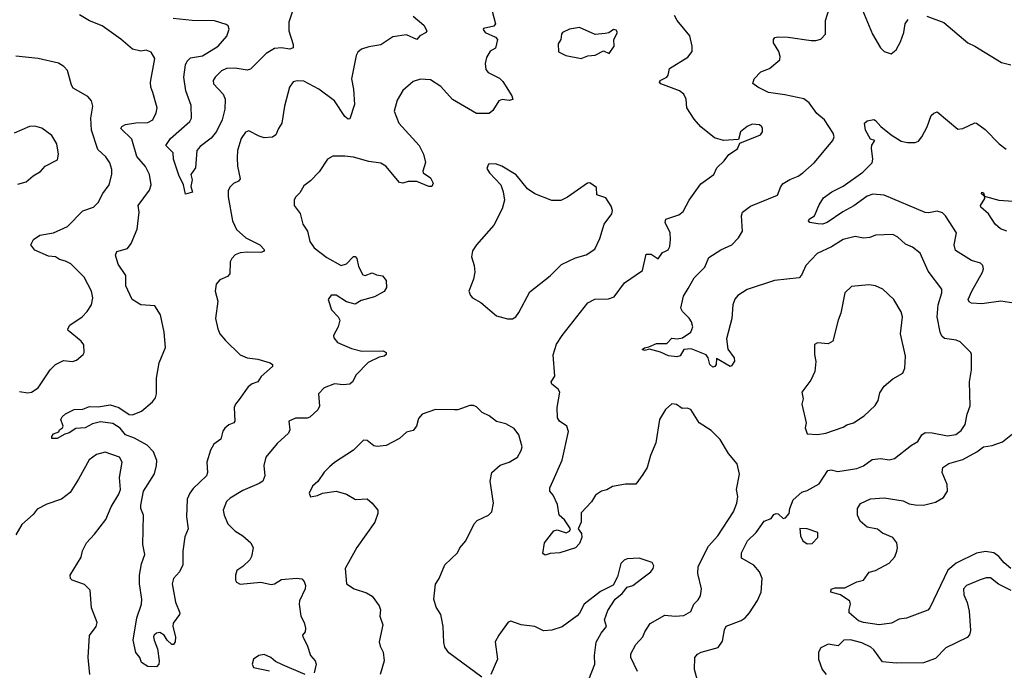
# Model space of a CAD drawing. Extents: x 2133461 to 2293071, y 753526 to 916327.
# Tile 425 of 459: x 2253547 to 2259296, y 892949 to 896750. Entities that reach past the tile are written whole.
import ezdxf

# ---------------------------------------------------------------- set-up
doc = ezdxf.new("R2010")
doc.units = 0

msp = doc.modelspace()

# ---------------------------------------------------------------- linework, layer by layer
at = {"layer": '0CON10XD'}
for points in [[(2255141.9, 896805), (2255118.5, 896735), (2255117.8, 896685), (2255143.8, 896605), (2255143.3, 896585), (2255125, 896578), (2255075, 896586.4), (2255035, 896580.8), (2254985, 896552.1), (2254895, 896461.1), (2254875, 896455.6), (2254805, 896466.7), (2254755, 896465.3), (2254725, 896452), (2254688.5, 896415), (2254676.9, 896395), (2254677.9, 896375), (2254735, 896315.7), (2254746.6, 896285), (2254745, 896227.5), (2254729.2, 896165), (2254695, 896097.1), (2254665, 896056.9), (2254600.4, 896009.6), (2254581.9, 895985), (2254574.2, 895885), (2254546.2, 895845), (2254553.8, 895813.8), (2254545.8, 895775), (2254556.7, 895743.3), (2254515, 895730), (2254504, 895785), (2254475, 895841.2), (2254445.5, 895935), (2254442.6, 895972.6), (2254399.4, 896015), (2254426.4, 896055), (2254539.4, 896155), (2254549.1, 896175), (2254548.9, 896248.9), (2254516.2, 896335), (2254504.7, 896415), (2254515, 896486), (2254525, 896506.7), (2254545, 896526.8), (2254615, 896539.2), (2254705, 896595.5), (2254757, 896653), (2254770, 896695), (2254764.4, 896714.4), (2254752.5, 896722.5), (2254685, 896744), (2254554.7, 896744.7), (2254443.6, 896756.4)], [(2256294.5, 896844.5), (2256324.3, 896725), (2256315, 896711.9), (2256255, 896697.5), (2256252.5, 896692.5), (2256265, 896674.3), (2256325, 896648.5), (2256337.5, 896635), (2256326.1, 896583.9), (2256295, 896566.7), (2256271.7, 896528.3), (2256264.2, 896494.2), (2256268.3, 896458.3), (2256282.4, 896442.4), (2256347.6, 896407.6), (2256368.3, 896388.3), (2256420, 896305), (2256427, 896283), (2256405, 896277.5), (2256365, 896283.3), (2256345, 896276.7), (2256310.5, 896219.5), (2256288.7, 896201.3), (2256215, 896201.5), (2256075, 896283.6), (2256005, 896359.1), (2255945, 896398.6), (2255887.7, 896402.3), (2255845, 896388.8), (2255783.4, 896336.6), (2255750.6, 896279.4), (2255733.1, 896215), (2255760.6, 896145), (2255880, 896015), (2255904.4, 895964.4), (2255916.2, 895915), (2255901.2, 895865), (2255903.3, 895855), (2255945.5, 895825.5), (2255960.8, 895795), (2255953.9, 895776.1), (2255935, 895775.8), (2255865, 895804), (2255815, 895804), (2255785, 895795.7), (2255765, 895799.2), (2255684.4, 895895), (2255655, 895910.9), (2255585, 895921.2), (2255495, 895946.4), (2255445, 895952.9), (2255375, 895952), (2255344.4, 895935.6), (2255295, 895861.2), (2255245, 895808.8), (2255205, 895780), (2255182.3, 895737.7), (2255157.7, 895712.3), (2255150, 895695), (2255148.8, 895665), (2255185, 895617.5), (2255200, 895555), (2255227.5, 895515), (2255241.9, 895455), (2255266.4, 895416.4), (2255341.1, 895361.1), (2255423.2, 895313.2), (2255455, 895324.4), (2255495.7, 895365.7), (2255505, 895365.7), (2255514.5, 895354.5), (2255525, 895308.8), (2255550.5, 895260.5), (2255565, 895256.2), (2255605, 895271.2), (2255629.5, 895259.5), (2255665, 895253.8), (2255685.8, 895225.8), (2255688.6, 895185), (2255675, 895162.9), (2255618.7, 895131.3), (2255541.2, 895108.8), (2255505, 895088.8), (2255455, 895102.5), (2255395, 895140), (2255365, 895140), (2255347.5, 895115), (2255366.7, 895055), (2255406.7, 895015), (2255416.2, 894995), (2255406.2, 894955), (2255380, 894905), (2255381.2, 894891.2), (2255402.5, 894865), (2255485, 894830), (2255545, 894814.4), (2255670, 894815), (2255686.7, 894805), (2255686.7, 894795), (2255675.9, 894784.1), (2255645, 894778.8), (2255581.7, 894748.3), (2255510.8, 894675), (2255490, 894635), (2255475, 894621.2), (2255435, 894617.1), (2255385, 894623.3), (2255325, 894600), (2255292, 894565), (2255297.3, 894492.7), (2255288.3, 894471.7), (2255241.2, 894428.8), (2255225, 894422), (2255157.3, 894422.7), (2255117.5, 894405), (2255124, 894355), (2255116, 894335), (2255050, 894275), (2254983.8, 894195), (2254971.9, 894145), (2254977.8, 894085), (2254965.7, 894055), (2254945, 894040), (2254849.4, 894000.6), (2254775, 893954.3), (2254754.3, 893935), (2254734.2, 893885), (2254740, 893855), (2254762, 893805), (2254803.2, 893763.2), (2254848.8, 893735), (2254896.2, 893695), (2254910, 893665), (2254901.2, 893615), (2254890, 893595), (2254850, 893555), (2254815, 893532.5), (2254806.2, 893505), (2254806.7, 893475), (2254813.3, 893465), (2254835, 893452.9), (2254954.4, 893464.4), (2255015, 893450.6), (2255034.5, 893455.5), (2255075, 893480), (2255162.6, 893487.4), (2255195, 893483.8), (2255208.6, 893468.6), (2255216.2, 893445), (2255213.8, 893425), (2255180, 893355), (2255178, 893335), (2255188, 893265), (2255207.7, 893227.7), (2255216, 893195), (2255213.3, 893175), (2255197.5, 893155), (2255200, 893145), (2255225.9, 893095.9), (2255245.8, 893035), (2255271.2, 893005), (2255278.8, 892985), (2255266.2, 892935)], [(2257517, 892847), (2257488, 892955), (2257488.8, 893025), (2257505, 893043.8), (2257526.7, 893055), (2257625, 893082), (2257650.9, 893119.1), (2257662.5, 893185), (2257672.3, 893207.7), (2257759.2, 893240.8), (2257783.4, 893256.6), (2257808.6, 893285), (2257855, 893358), (2257876.9, 893405), (2257882.5, 893485), (2257866.7, 893525), (2257833.6, 893563.6), (2257761.2, 893605), (2257761.9, 893635), (2257797.5, 893705), (2257848.1, 893755), (2257895, 893820), (2257935, 893836.7), (2257950.8, 893859.2), (2257963.8, 893866.2), (2257975, 893863.8), (2258005, 893836.7), (2258019.5, 893840.5), (2258040, 893865), (2258043.8, 893895), (2258064.3, 893945.7), (2258115, 893989.4), (2258145, 893999.4), (2258215, 894038), (2258265, 894117.5), (2258285, 894120), (2258325, 894110.5), (2258435, 894128.5), (2258475, 894143.1), (2258525, 894180.6), (2258575, 894186.9), (2258625, 894178.5), (2258655, 894186.4), (2258755, 894264.5), (2258790.8, 894285), (2258815.7, 894325), (2258835, 894338.1), (2258875, 894336.7), (2258965, 894318.2), (2259012.8, 894327.2), (2259045, 894350.8), (2259067.5, 894385), (2259078.6, 894445), (2259097.1, 894495), (2259092.7, 894635), (2259105.5, 894705), (2259104.2, 894794.2), (2259101.2, 894805), (2259037.9, 894867.9), (2259015, 894878.6), (2258947, 894887), (2258931.3, 894901.3), (2258921.1, 894925), (2258904.7, 895015), (2258910.3, 895085), (2258932.2, 895155), (2258930.8, 895175), (2258851.5, 895281.5), (2258805, 895385.8), (2258761.2, 895421.2), (2258719.1, 895439.1), (2258675, 895479.2), (2258645, 895495.8), (2258545, 895492), (2258511.9, 895478.1), (2258475, 895474.4), (2258425, 895484.4), (2258355, 895465.5), (2258287.6, 895422.4), (2258204.4, 895385), (2258138.1, 895315), (2258112.3, 895257.7), (2258097.9, 895242.1), (2257955, 895226.9), (2257795, 895173.1), (2257741.3, 895138.7), (2257722.4, 895117.6), (2257710.9, 895085), (2257704.6, 895005), (2257673.5, 894885), (2257681.5, 894825), (2257718, 894775), (2257720, 894755), (2257703, 894727), (2257695, 894723.3), (2257615, 894770), (2257613.3, 894735), (2257606.4, 894723.6), (2257595, 894720), (2257576.7, 894735), (2257567.5, 894775), (2257555, 894792.5), (2257468.1, 894828.1), (2257425, 894823.3), (2257403.1, 894786.9), (2257385, 894781.1), (2257335, 894786.5), (2257288.3, 894808.3), (2257225, 894824.4), (2257195, 894817.5), (2257182.5, 894822.5), (2257195, 894834), (2257221.3, 894838.7), (2257265, 894858.6), (2257325, 894859.3), (2257355, 894889.2), (2257385.3, 894885.3), (2257418, 894892), (2257465.9, 894925), (2257476.7, 894955), (2257470.3, 894985), (2257456.7, 895006.7), (2257416.5, 895045), (2257406.7, 895065), (2257423.3, 895135), (2257450.9, 895179.1), (2257485, 895242.9), (2257548.1, 895305), (2257570.1, 895359.9), (2257640.8, 895405), (2257705, 895434.6), (2257744.7, 895475.3), (2257766.9, 895515), (2257760.8, 895605), (2257768, 895625), (2257815, 895661.1), (2257972, 895725), (2257991.9, 895775), (2258006, 895794), (2258043.1, 895816.9), (2258092.5, 895835), (2258120, 895855), (2258185.4, 895914.6), (2258295.8, 896045), (2258302.5, 896065), (2258297.6, 896087.6), (2258245.6, 896165), (2258201.5, 896201.5), (2258157.8, 896265), (2258125, 896287.3), (2258015, 896310.7), (2257918.8, 896325), (2257856.2, 896355), (2257827, 896377), (2257836.2, 896405), (2257874, 896445), (2257925, 896465.7), (2257985.8, 896515), (2257987.5, 896535), (2257979.2, 896565), (2257948, 896615), (2257949.2, 896635), (2257956.7, 896645), (2257975, 896650.6), (2258035, 896647.9), (2258168.3, 896628.3), (2258195, 896627.5), (2258224.2, 896635.8), (2258252.5, 896665), (2258252, 896745), (2258278, 896825)], [(2258467.5, 896805), (2258526.2, 896665), (2258573.8, 896585), (2258595, 896563.8), (2258635, 896550), (2258665, 896573.3), (2258690.3, 896619.7), (2258709.2, 896675), (2258718, 896725), (2258735, 896751.2)], [(2255845, 896771.2), (2255907.4, 896717.4), (2255923.3, 896685), (2255920, 896675), (2255883.3, 896655), (2255866.1, 896633.9), (2255805, 896660.6), (2255725, 896650.6), (2255655, 896603.3), (2255585, 896592.2), (2255542.6, 896577.4), (2255520.7, 896559.3), (2255510.7, 896540.7), (2255484.4, 896405), (2255496.5, 896345), (2255502.1, 896255), (2255475, 896170), (2255465, 896168.1), (2255445, 896184.4), (2255385, 896275.4), (2255293.1, 896345), (2255205, 896390.5), (2255166.9, 896393.1), (2255143.4, 896386.6), (2255121.4, 896355), (2255092.2, 896245), (2255076.9, 896145), (2255057.5, 896115), (2255043.1, 896076.9), (2255023.9, 896063.9), (2254975, 896060), (2254945, 896068.8), (2254885, 896100), (2254865, 896092.5), (2254840, 896055), (2254819.2, 895985), (2254817, 895943), (2254819.4, 895895), (2254835, 895820), (2254824.2, 895805.8), (2254795, 895792.9), (2254775, 895774), (2254765, 895752.5), (2254764.1, 895715), (2254789.5, 895575), (2254812.2, 895525), (2254867.1, 895475), (2254949.2, 895435), (2254976.2, 895405), (2254970, 895395), (2254955, 895390), (2254875, 895392.7), (2254835, 895387.1), (2254805, 895375.5), (2254785.5, 895355), (2254776.5, 895335), (2254774.2, 895265), (2254759.4, 895250.6), (2254715, 895230), (2254694.6, 895205.4), (2254689.1, 895165), (2254703.5, 895105), (2254690, 895005), (2254702.9, 894945), (2254715.6, 894915.6), (2254747.8, 894875), (2254835, 894792.5), (2254875, 894775.5), (2254936.6, 894766.6), (2255010, 894745), (2255022.5, 894735), (2255022.5, 894725), (2254956, 894665), (2254938, 894635), (2254905, 894623.1), (2254880.8, 894605), (2254828.2, 894531.8), (2254806.9, 894505), (2254800, 894485), (2254803.8, 894405), (2254796.7, 894395), (2254767.5, 894382.5), (2254745.4, 894364.6), (2254733.8, 894346.2), (2254720.9, 894299.1), (2254680.2, 894269.8), (2254660, 894235), (2254639.1, 894165), (2254643.3, 894105), (2254637.8, 894085), (2254559.2, 894010.8), (2254540, 893985), (2254525, 893950), (2254520, 893845), (2254530, 893775), (2254511.1, 893728.9), (2254498.9, 893645), (2254498.5, 893565), (2254480.6, 893525), (2254445.6, 893485), (2254436.7, 893455), (2254457.2, 893347.2), (2254481.2, 893285), (2254480, 893275), (2254442, 893225), (2254440.8, 893205), (2254457.1, 893145), (2254453.9, 893116.1), (2254445, 893100), (2254435, 893100), (2254407.5, 893125), (2254390, 893155), (2254365, 893170), (2254345, 893166.7), (2254332.5, 893155), (2254327.5, 893145), (2254331.2, 893125), (2254351.2, 893075), (2254362, 893005), (2254358.8, 892985), (2254345, 892970), (2254295, 892972.5), (2254257.5, 892995), (2254247.5, 893025), (2254225, 893052.5), (2254209.4, 893125), (2254230.8, 893255), (2254258.2, 893335), (2254260.5, 893365), (2254246.9, 893455), (2254245.7, 893504.3), (2254258.3, 893571.7), (2254278.1, 893625), (2254266.2, 893685), (2254268.8, 893855), (2254253.9, 893893.9), (2254254.2, 893915), (2254270, 893995), (2254333, 894097), (2254346.5, 894145), (2254346.7, 894175), (2254327.5, 894225), (2254291.8, 894265), (2254216.3, 894306.3), (2254164.8, 894324.8), (2254133, 894363), (2254091.5, 894391.5), (2254018.9, 894401.1), (2253971.7, 894388.3), (2253928.8, 894365), (2253875, 894361.5), (2253835, 894335.8), (2253810.3, 894329.7), (2253765, 894303.5), (2253734, 894304), (2253733.8, 894315), (2253745, 894331.2), (2253775, 894342.5), (2253780, 894355), (2253797.5, 894365), (2253800, 894375), (2253786.7, 894415), (2253795, 894430), (2253815, 894446.7), (2253865, 894472), (2253915, 894475.7), (2253955, 894489.5), (2254005, 894488.9), (2254075, 894499.5), (2254125, 894484.4), (2254185, 894443.3), (2254205, 894441.1), (2254257.2, 894462.8), (2254322.8, 894517.2), (2254339.3, 894540.7), (2254346.2, 894563.8), (2254346.5, 894655), (2254361.9, 894745), (2254398.8, 894835), (2254390.5, 894925), (2254368.2, 895025), (2254335, 895079.2), (2254255, 895084.3), (2254204, 895115), (2254167.1, 895195), (2254165.8, 895255), (2254122, 895322), (2254105.8, 895375), (2254113.4, 895396.6), (2254175.7, 895414.3), (2254197.9, 895442.1), (2254233, 895527), (2254244.3, 895625), (2254239.4, 895665), (2254304.4, 895755), (2254314.3, 895785), (2254305.5, 895845), (2254281.4, 895891.4), (2254229.8, 895949.8), (2254202.3, 896052.3), (2254138.1, 896115), (2254143.5, 896126.5), (2254165, 896136.8), (2254225, 896147.1), (2254295, 896150), (2254324.2, 896165), (2254343.1, 896205), (2254348.9, 896235), (2254324.6, 896324.6), (2254313.1, 896355), (2254310, 896385), (2254336.1, 896523.9), (2254315, 896560), (2254285, 896572.5), (2254255, 896566.2), (2254205, 896577.5), (2254136.9, 896636.9), (2254028.6, 896715), (2253955, 896743.8), (2253895, 896778.5)], [(2257155, 892942.9), (2257116.2, 893025), (2257116.2, 893045), (2257145, 893100), (2257186, 893144), (2257197.8, 893175), (2257227.7, 893222.3), (2257315, 893271.4), (2257374.2, 893265.8), (2257425, 893270), (2257465, 893293.1), (2257482.7, 893335), (2257509.2, 893360.8), (2257522.5, 893385), (2257529.1, 893425), (2257507.5, 893515), (2257508.2, 893555), (2257569.2, 893675), (2257622.9, 893735), (2257715.4, 893875), (2257734.5, 893925), (2257739.4, 893965), (2257732.5, 894005), (2257749.3, 894095), (2257736.3, 894156.4), (2257685.8, 894215.8), (2257636.9, 894296.9), (2257585, 894349.4), (2257514.2, 894395), (2257465, 894472), (2257445, 894480), (2257415, 894479.2), (2257381.7, 894501.7), (2257355, 894506), (2257317.6, 894472.4), (2257282.9, 894415), (2257262.3, 894277.7), (2257230, 894205), (2257210, 894135), (2257186.1, 894093.9), (2257143.9, 894036.1), (2257084.2, 894035.8), (2257007.7, 894022.3), (2256975, 894003.8), (2256945, 893996.7), (2256908.3, 893971.7), (2256885, 893933.3), (2256825, 893870), (2256825.8, 893815), (2256808.8, 893775), (2256827.7, 893747.7), (2256830, 893725), (2256815, 893690), (2256792.5, 893665), (2256700, 893635), (2256645, 893632.5), (2256615, 893622.5), (2256602.5, 893632.5), (2256612, 893695), (2256665, 893763.8), (2256685, 893770.8), (2256737.3, 893752.7), (2256757.7, 893762.3), (2256763.3, 893775), (2256728.1, 893828.1), (2256696.4, 893856.4), (2256687.3, 893917.3), (2256662, 893972), (2256643.3, 893995), (2256642, 894015), (2256661.7, 894058.3), (2256715, 894176.2), (2256750.8, 894345), (2256741.1, 894375), (2256699.4, 894405), (2256687.3, 894425), (2256686.2, 894483.8), (2256701.2, 894575), (2256691.7, 894591.7), (2256655, 894620), (2256650, 894635), (2256671.7, 894668.3), (2256661.7, 894791.7), (2256682.2, 894855), (2256714.6, 894905.4), (2256865, 895096), (2256905, 895117.1), (2256985, 895118.6), (2257018.7, 895131.3), (2257077.8, 895212.2), (2257184.2, 895285), (2257205, 895380), (2257235, 895381.2), (2257275, 895352.5), (2257300.5, 895389.5), (2257315, 895396.2), (2257333.9, 895406.1), (2257343.8, 895425), (2257347.5, 895465), (2257345.5, 895505.5), (2257316.7, 895565), (2257319.2, 895585), (2257395, 895610.8), (2257420.9, 895629.1), (2257455.6, 895695), (2257525, 895790.6), (2257600, 895845), (2257618, 895885), (2257660, 895925), (2257687, 895963), (2257737.5, 895995), (2257751.7, 896028.3), (2257872.3, 896077.7), (2257883.8, 896095), (2257883.6, 896113.6), (2257880, 896125), (2257865.9, 896135.9), (2257825, 896140), (2257794.2, 896125.8), (2257756.7, 896095), (2257745, 896050), (2257656.4, 896043.6), (2257605, 896060), (2257524, 896125), (2257485, 896168.8), (2257442.5, 896235), (2257438.5, 896285), (2257424.3, 896315), (2257398.8, 896335), (2257290, 896375), (2257283.3, 896385), (2257286.7, 896395), (2257325, 896414), (2257333.8, 896425), (2257341.2, 896465), (2257449.1, 896530.9), (2257473.8, 896565), (2257474, 896595), (2257460, 896655), (2257385.7, 896745), (2257371.2, 896775)], [(2258845, 896771.2), (2258943.6, 896733.6), (2259082.5, 896615), (2259125, 896596.2), (2259280.3, 896500.3), (2259335, 896486)], [(2256825, 896524.2), (2256865, 896538.8), (2256906.4, 896543.6), (2256955, 896567.5), (2256988.3, 896551.7), (2257017.5, 896595), (2257016.7, 896635), (2257036.7, 896675), (2257029.3, 896689.3), (2257015, 896693.3), (2256986.2, 896673.8), (2256965, 896668.8), (2256906.4, 896663.6), (2256815, 896704), (2256757.5, 896695), (2256716.7, 896675), (2256710, 896665), (2256707.5, 896635), (2256691.7, 896608.3), (2256693.1, 896563.1), (2256735, 896540.8), (2256825, 896524.2)], [(2253545, 894577.5), (2253595, 894570), (2253615, 894574), (2253655, 894598.8), (2253724.2, 894705), (2253755, 894736.2), (2253801.7, 894758.3), (2253855, 894752.5), (2253878.3, 894761.7), (2253916.7, 894795), (2253923.3, 894805), (2253920.7, 894850.7), (2253905, 894872.5), (2253830, 894935), (2253827.5, 894945), (2253840, 894965), (2253910.8, 895015), (2253940, 895045), (2253966, 895085), (2253974.4, 895125), (2253965.6, 895165), (2253922.9, 895245), (2253845, 895322.9), (2253815, 895339.4), (2253778.5, 895348.5), (2253755, 895364.3), (2253715, 895367.7), (2253635, 895404.4), (2253612.5, 895435), (2253627.5, 895465), (2253665, 895491.4), (2253745, 895505.6), (2253825, 895541.9), (2253915, 895633.8), (2253976.7, 895655), (2254005, 895681.2), (2254031.9, 895735), (2254069.4, 895785), (2254085.6, 895845), (2254085.6, 895874.4), (2254073.8, 895913.8), (2254049.6, 895949.6), (2254002.1, 895992.1), (2253965.3, 896105), (2253962.8, 896175), (2253974.5, 896245), (2253966.3, 896276.3), (2253945, 896300.8), (2253859.1, 896349.1), (2253848.3, 896368.3), (2253825, 896452.5), (2253805, 896476.7), (2253772.5, 896495), (2253655, 896523.8), (2253525, 896536)], [(2259352.5, 895095), (2259276.2, 895106.2), (2259165, 895091.1), (2259105, 895094.4), (2259091.8, 895101.8), (2259085.8, 895115), (2259107.1, 895165), (2259168.6, 895275), (2259174.2, 895295), (2259171.2, 895315), (2259158.1, 895328.1), (2259105, 895342.9), (2259011.5, 895401.5), (2259003.6, 895435), (2259018.1, 895505), (2258952.2, 895605), (2258935, 895621.1), (2258905, 895631.5), (2258855, 895621.5), (2258835, 895623.6), (2258595.7, 895725.7), (2258528.7, 895731.3), (2258495, 895720), (2258418.3, 895661.7), (2258353, 895627), (2258261.4, 895565), (2258235, 895556.4), (2258207.1, 895557.1), (2258160, 895565), (2258153.3, 895575), (2258157.5, 895585), (2258187.5, 895605), (2258215, 895667.5), (2258241.4, 895708.6), (2258288.6, 895745), (2258355, 895778.2), (2258469.8, 895860.2), (2258525.5, 895914.5), (2258528.5, 895935), (2258520.8, 895999.2), (2258523.4, 896016.6), (2258540, 896045), (2258515, 896051.2), (2258485, 896103.8), (2258480.8, 896145), (2258495, 896158.8), (2258534, 896166), (2258545, 896162), (2258575, 896126.2), (2258635, 896077.5), (2258695, 896040.8), (2258731.7, 896031.7), (2258775, 896032.5), (2258795, 896041.2), (2258814.2, 896065), (2258846.7, 896125), (2258870, 896190), (2258885, 896204), (2258905, 896211.2), (2259025, 896111.2), (2259055, 896114.2), (2259125, 896148), (2259135, 896146), (2259185, 896108), (2259266, 896025), (2259307, 895993)], [(2253535, 895789.2), (2253585, 895802), (2253625, 895838.8), (2253667.4, 895862.6), (2253696.2, 895895), (2253768.3, 895931.7), (2253774, 895965), (2253764, 896025), (2253735, 896073.3), (2253675, 896116), (2253635, 896128), (2253604.2, 896125.8), (2253515, 896087.5)], [(2256425, 895002), (2256443.8, 895015), (2256460.9, 895039.1), (2256525, 895160), (2256645, 895254.2), (2256710.8, 895319.2), (2256792, 895358), (2256855, 895377.1), (2256905, 895410), (2256935, 895472.5), (2256958.8, 895555), (2257003.8, 895615), (2257008, 895635), (2257001.2, 895661.2), (2256970, 895710), (2256916.7, 895726.7), (2256915, 895770), (2256876.4, 895796.4), (2256862.5, 895795), (2256746.3, 895713.7), (2256706.2, 895693.8), (2256655, 895694.4), (2256555, 895732.9), (2256511.1, 895761.1), (2256445, 895843.3), (2256362.5, 895895), (2256325, 895908.8), (2256285, 895906.7), (2256275, 895880), (2256290, 895855), (2256355.9, 895785.9), (2256370.8, 895745), (2256377.5, 895695), (2256364.2, 895645), (2256315, 895550), (2256213.3, 895435), (2256190.5, 895399.5), (2256184.1, 895364.1), (2256200, 895315), (2256204, 895275), (2256195.8, 895235), (2256170, 895165), (2256178.3, 895138.3), (2256190, 895125), (2256238.8, 895098.8), (2256330.3, 895020.3), (2256395, 895002), (2256425, 895002)], [(2259311.2, 895515), (2259275, 895529.2), (2259243.1, 895555), (2259204.2, 895615), (2259160, 895655), (2259157.5, 895665), (2259182.5, 895705), (2259180, 895720), (2259162.3, 895732.3), (2259165, 895742.5), (2259175, 895738.8), (2259180, 895720), (2259186.7, 895716.7), (2259265, 895695.8), (2259405, 895685.6)], [(2258205, 894326.7), (2258255, 894334), (2258355, 894368.8), (2258376.1, 894383.9), (2258415, 894394.2), (2258478.8, 894435), (2258543.2, 894496.8), (2258559.2, 894525), (2258570.5, 894569.5), (2258595, 894608.8), (2258645, 894651.2), (2258704.1, 894685.9), (2258716.1, 894713.9), (2258718.6, 894785), (2258691.1, 894915), (2258702.5, 895015), (2258695, 895042.5), (2258650.8, 895115), (2258586.7, 895175), (2258544.5, 895194.5), (2258505, 895201.1), (2258405, 895190.8), (2258366, 895155), (2258342.5, 895035), (2258325.7, 894995), (2258295, 894872.5), (2258267, 894857), (2258205, 894862.5), (2258188.3, 894851.7), (2258187.5, 894795), (2258196.1, 894753.9), (2258190.8, 894695), (2258166, 894645), (2258113.8, 894575), (2258122, 894535), (2258114.2, 894505), (2258140, 894395), (2258133.3, 894365), (2258145, 894330), (2258205, 894326.7)], [(2256245, 892908.8), (2256052.2, 893052.2), (2256029.4, 893085), (2256022.7, 893112.7), (2256019.5, 893205), (2256010.5, 893255), (2256005, 893276.2), (2255978.9, 893318.9), (2255965.6, 893365), (2255975, 893453.3), (2255995.6, 893485), (2256028.9, 893565), (2256102.9, 893635), (2256117.5, 893665), (2256152, 893705), (2256200.8, 893805), (2256218.8, 893825), (2256285, 893856.2), (2256303.3, 893875), (2256312.9, 893925), (2256294.3, 894055), (2256303.8, 894105), (2256351.7, 894148.3), (2256405, 894166), (2256453.3, 894195), (2256475.8, 894234.2), (2256480, 894255), (2256462, 894325), (2256435, 894361.2), (2256385, 894389.2), (2256331.9, 894401.9), (2256287.5, 894435), (2256247.5, 894455), (2256215, 894487.5), (2256196.4, 894496.4), (2256175, 894496.7), (2256105, 894471.2), (2256085, 894470), (2255975, 894472), (2255897.5, 894445), (2255875, 894420), (2255864, 894375), (2255845, 894350), (2255805, 894340), (2255765, 894304), (2255687.3, 894262.7), (2255635, 894256.2), (2255615, 894261.2), (2255575, 894291.2), (2255555, 894293.3), (2255496.7, 894235), (2255385, 894163.3), (2255355, 894137.5), (2255325, 894106.7), (2255287.9, 894052.1), (2255255.9, 894024.1), (2255237.5, 893985), (2255245, 893963.3), (2255285, 893970.8), (2255315.7, 893984.3), (2255395, 893995.6), (2255455, 893977.8), (2255507, 893947), (2255575, 893951.2), (2255605, 893926.7), (2255638, 893885), (2255638.8, 893865), (2255620, 893815), (2255515, 893666.2), (2255485.8, 893615), (2255447.5, 893545), (2255454.2, 893455), (2255500, 893425), (2255571.7, 893401.7), (2255605, 893383.3), (2255646.1, 893326.1), (2255653, 893303), (2255650, 893265), (2255667.5, 893215), (2255646, 893115), (2255651.2, 893091.2), (2255670, 893055), (2255676, 893005), (2255652.5, 892925)], [(2259334, 893545), (2259295, 893576.9), (2259264.7, 893614.7), (2259235, 893635.5), (2259186.3, 893643.7), (2259135, 893632.9), (2259015, 893575.3), (2258966.9, 893535), (2258862, 893315), (2258849.1, 893300.9), (2258725, 893253.3), (2258681.9, 893248.1), (2258637.5, 893225), (2258565, 893214.5), (2258475, 893227.9), (2258445, 893239.1), (2258391.2, 893285), (2258390, 893305), (2258398.6, 893335), (2258394.2, 893354.2), (2258340.7, 893390.7), (2258283.8, 893405), (2258285, 893422.5), (2258309.2, 893430.8), (2258365, 893430.8), (2258435, 893465.8), (2258474.2, 893475.8), (2258506.4, 893523.6), (2258545, 893533.3), (2258623.3, 893575), (2258657, 893613), (2258668, 893645), (2258672, 893665), (2258668, 893695), (2258645.6, 893725.6), (2258585, 893751.2), (2258555, 893773.3), (2258495, 893786.2), (2258455, 893820), (2258440, 893855), (2258438.8, 893895), (2258456.1, 893923.9), (2258515, 893952), (2258595, 893957.8), (2258705, 893940), (2258741.7, 893921.7), (2258775, 893915.6), (2258825, 893914.3), (2258895, 893931.8), (2258941.5, 893958.5), (2258965.5, 893995), (2258963.3, 894035), (2258933.1, 894105), (2258937.5, 894135), (2258972.4, 894157.6), (2259055, 894180), (2259135.5, 894225), (2259175, 894254.6), (2259225, 894262.5), (2259285, 894284.7), (2259345, 894331.1)], [(2253957.1, 892925), (2253945.6, 893025), (2253955, 893152.5), (2253992.5, 893205), (2253998.3, 893228.3), (2253965.6, 893315), (2253957.4, 893417.4), (2253925, 893450), (2253853.8, 893475), (2253844.2, 893485), (2253842.2, 893505), (2253905, 893610), (2253912.6, 893647.4), (2253935.8, 893695), (2253984.3, 893745), (2254050.2, 893829.8), (2254080.9, 893905), (2254125, 893978), (2254134.5, 894005), (2254130, 894075), (2254145.7, 894165), (2254130, 894195), (2254045, 894222.9), (2253995, 894210), (2253951.4, 894178.6), (2253890.9, 894065), (2253841.1, 893988.9), (2253790.3, 893949.7), (2253705, 893920), (2253649.4, 893890.6), (2253625, 893858.8), (2253559.7, 893800.3), (2253525, 893741.2)], [(2258145, 893687.5), (2258175, 893689.2), (2258208, 893725), (2258206.7, 893755), (2258145, 893776.7), (2258101.7, 893778.3), (2258106.2, 893735), (2258120.8, 893705), (2258145, 893687.5)], [(2256870, 892895), (2256904.4, 892985.6), (2256902.9, 893035), (2256913.8, 893113.8), (2256943, 893167), (2256973.8, 893205), (2256962.5, 893245), (2256981.9, 893298.1), (2257024.2, 893365.8), (2257065, 893398.8), (2257094.1, 893435.9), (2257127.5, 893445), (2257185, 893488.8), (2257232.5, 893525), (2257246.7, 893545), (2257249.3, 893559.3), (2257239.3, 893579.3), (2257163.6, 893603.6), (2257095, 893600), (2257076.4, 893593.6), (2257056.4, 893573.6), (2257036.7, 893495), (2257013, 893447), (2256939.3, 893410.7), (2256843.3, 893335), (2256816.6, 893283.4), (2256802.1, 893267.9), (2256715, 893204.3), (2256655, 893183.3), (2256605, 893180), (2256555, 893205.6), (2256475, 893214.4), (2256415, 893236.2), (2256399.5, 893230.5), (2256344, 893155), (2256324, 893115), (2256336, 893015), (2256298.8, 892925)], [(2259335.6, 893415), (2259262.6, 893452.6), (2259215, 893488.8), (2259190.5, 893490.5), (2259155, 893478.8), (2259075, 893445.6), (2259057.8, 893425), (2259059.8, 893389.8), (2259080, 893345), (2259091.1, 893295), (2259098.7, 893181.3), (2259093.5, 893156.5), (2259079.2, 893140.8), (2258955, 893080), (2258895, 893018.1), (2258825, 892992.2), (2258665, 892991.1), (2258585, 892998.8), (2258535, 893069.2), (2258517.5, 893085), (2258465, 893109.6), (2258398.3, 893128.3), (2258360, 893125), (2258326.7, 893093.3), (2258267.4, 893102.6), (2258225, 893080), (2258211.8, 893055), (2258211.8, 893015), (2258232.9, 892955), (2258255.8, 892925)], [(2255214.5, 892924.5), (2255080.9, 892980.9), (2255041.3, 893001.3), (2255013.8, 893025), (2254975, 893041.9), (2254943.3, 893035), (2254912.5, 893015), (2254903.3, 892985), (2254912.5, 892965), (2255005, 892946)]]:
    msp.add_lwpolyline(points, dxfattribs=at)

doc.saveas('drawing.dxf')
